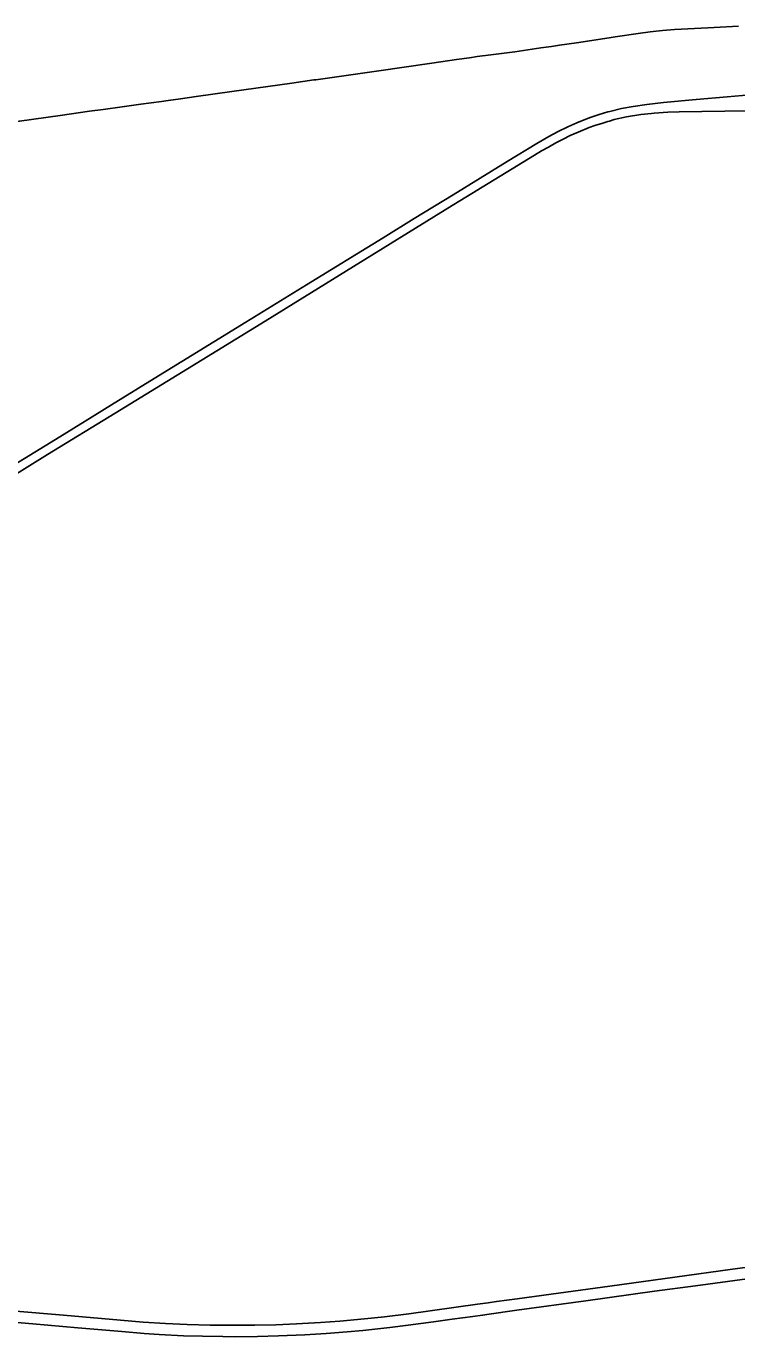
# Model space of a CAD drawing. Extents: x 0 to 34, y 0 to 22.
# Drawn here: x 6.658 to 6.7661, y 15.9215 to 16.1209 of the extents above; entities that cross this region are included whole.
import ezdxf

# ---------------------------------------------------------------- set-up
doc = ezdxf.new("R2010")
doc.units = 0
for name, color, linetype in [('GM_X_Interstate_Route', 7, 'Continuous'), ('GM_X_State_Route', 7, 'Continuous'), ('GM_X_US_Route', 7, 'Continuous')]:
    doc.layers.add(name, color=color, linetype=linetype)

msp = doc.modelspace()

# ---------------------------------------------------------------- linework, layer by layer
at = {"layer": 'GM_X_Interstate_Route'}
msp.add_line((6.727408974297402, 15.924848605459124), (6.727491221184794, 15.92486008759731), dxfattribs=at)
for points in [[(6.728277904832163, 15.92672451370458), (6.729527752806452, 15.926892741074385), (6.732698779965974, 15.92733519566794), (6.737875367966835, 15.928028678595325), (6.746798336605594, 15.92925268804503), (6.756665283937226, 15.930624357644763), (6.76547065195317, 15.931818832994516), (6.771605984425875, 15.932659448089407), (6.775540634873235, 15.933182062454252), (6.776803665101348, 15.933349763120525), (6.781517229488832, 15.934001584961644), (6.790387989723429, 15.93519236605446), (6.793525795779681, 15.935587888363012), (6.799289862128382, 15.936228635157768), (6.804614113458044, 15.936789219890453), (6.809687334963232, 15.937261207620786), (6.810065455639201, 15.937291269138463)], [(6.727491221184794, 15.92486008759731), (6.728066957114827, 15.924940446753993), (6.732622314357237, 15.92557591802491), (6.743155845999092, 15.927020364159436), (6.753587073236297, 15.928464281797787), (6.759805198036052, 15.929296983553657), (6.767688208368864, 15.930384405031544), (6.774229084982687, 15.931262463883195), (6.780673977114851, 15.932127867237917), (6.7879900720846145, 15.93310454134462), (6.79269572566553, 15.933718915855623), (6.79688509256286, 15.934217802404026), (6.801341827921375, 15.93469875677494), (6.80795336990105, 15.935362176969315), (6.810303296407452, 15.935561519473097)], [(6.655798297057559, 15.925521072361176), (6.663659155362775, 15.92482811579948), (6.672346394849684, 15.92407610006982), (6.675797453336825, 15.923795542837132), (6.679189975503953, 15.923574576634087), (6.682478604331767, 15.92342691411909), (6.685989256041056, 15.923338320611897), (6.689587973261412, 15.923294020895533), (6.692773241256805, 15.923308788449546), (6.695988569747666, 15.923382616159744), (6.69914483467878, 15.923515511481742), (6.702773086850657, 15.923721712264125), (6.70569361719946, 15.923928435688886), (6.709469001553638, 15.92428229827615), (6.712492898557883, 15.924591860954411), (6.71619445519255, 15.92506384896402), (6.7266810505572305, 15.926509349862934), (6.728277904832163, 15.92672451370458)], [(6.645925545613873, 15.924641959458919), (6.659007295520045, 15.923503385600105), (6.665854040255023, 15.922909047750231), (6.672547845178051, 15.922331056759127), (6.675945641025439, 15.922059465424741), (6.67822226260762, 15.921906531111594), (6.6819433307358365, 15.921719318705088), (6.684831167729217, 15.921634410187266), (6.687906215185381, 15.921583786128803), (6.689809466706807, 15.921549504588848), (6.6931729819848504, 15.921600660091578), (6.696400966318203, 15.9216855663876), (6.700410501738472, 15.921838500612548), (6.7036384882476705, 15.922042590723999), (6.70683271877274, 15.922280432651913), (6.7091942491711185, 15.922518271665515), (6.713322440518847, 15.92295967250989), (6.716125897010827, 15.923299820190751), (6.719965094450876, 15.92382612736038), (6.722785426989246, 15.924216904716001), (6.725928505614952, 15.924641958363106), (6.727408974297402, 15.924848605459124)]]:
    msp.add_lwpolyline(points, dxfattribs=at)
at = {"layer": 'GM_X_State_Route'}
for points in [[(6.722950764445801, 16.095283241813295), (6.731175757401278, 16.100351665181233), (6.735683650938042, 16.103086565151), (6.737510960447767, 16.104134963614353), (6.738915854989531, 16.104875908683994), (6.7404209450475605, 16.1056163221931), (6.7417931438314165, 16.10621540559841), (6.74315531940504, 16.106770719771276), (6.743927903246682, 16.107086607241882), (6.745191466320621, 16.107500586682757), (6.746476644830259, 16.10787079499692), (6.7467893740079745, 16.10794621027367), (6.7485460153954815, 16.108371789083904), (6.750343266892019, 16.108698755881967), (6.7524237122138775, 16.109014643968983), (6.754961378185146, 16.10929783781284), (6.759939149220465, 16.109755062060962), (6.764633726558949, 16.110157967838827), (6.768151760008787, 16.110462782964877)], [(6.722819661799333, 16.09362145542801), (6.723973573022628, 16.094332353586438), (6.735306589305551, 16.101298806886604), (6.736394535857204, 16.10194166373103), (6.737440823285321, 16.10252756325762), (6.738598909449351, 16.103183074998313), (6.7397153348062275, 16.10372731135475), (6.740775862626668, 16.104271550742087), (6.741975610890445, 16.104802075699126), (6.743636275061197, 16.105485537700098), (6.74450114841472, 16.105792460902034), (6.745701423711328, 16.106183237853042), (6.746475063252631, 16.106410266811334)], [(6.746475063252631, 16.106410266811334), (6.746732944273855, 16.106485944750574), (6.747459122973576, 16.10669952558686), (6.7493428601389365, 16.107118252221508), (6.751519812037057, 16.107466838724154), (6.753110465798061, 16.107654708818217)], [(6.753110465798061, 16.107654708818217), (6.753529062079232, 16.1077041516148), (6.755594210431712, 16.107843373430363), (6.757338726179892, 16.107894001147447), (6.767733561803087, 16.108021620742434), (6.7717018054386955, 16.108065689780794)], [(6.611020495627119, 16.02594191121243), (6.6116928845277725, 16.0263606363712), (6.616541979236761, 16.029419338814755), (6.620864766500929, 16.032108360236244), (6.625301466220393, 16.034937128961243), (6.631322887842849, 16.038736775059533), (6.635783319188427, 16.041550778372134), (6.640471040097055, 16.04449873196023), (6.645177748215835, 16.04741504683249), (6.6524310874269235, 16.051878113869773), (6.654606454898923, 16.053216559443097), (6.662460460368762, 16.05805774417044), (6.6669541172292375, 16.060815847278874), (6.6709942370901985, 16.063304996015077), (6.676833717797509, 16.06689897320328), (6.691436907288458, 16.075873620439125), (6.7006351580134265, 16.08155594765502), (6.708272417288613, 16.08625263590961), (6.71231675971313, 16.088738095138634), (6.717034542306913, 16.091637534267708), (6.722950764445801, 16.095283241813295)], [(6.613280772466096, 16.02572991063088), (6.617332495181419, 16.028281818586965), (6.629034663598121, 16.035704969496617), (6.638810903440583, 16.041873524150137), (6.64933230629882, 16.048416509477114), (6.652300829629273, 16.0502422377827), (6.661249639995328, 16.05574578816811), (6.6715453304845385, 16.062063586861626), (6.6825497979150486, 16.068811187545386), (6.694367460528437, 16.076058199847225), (6.706716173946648, 16.0837096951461), (6.713372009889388, 16.087800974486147), (6.722819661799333, 16.09362145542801)]]:
    msp.add_lwpolyline(points, dxfattribs=at)
at = {"layer": 'GM_X_US_Route'}
for points in [[(6.6838794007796, 16.110222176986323), (6.689296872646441, 16.110970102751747), (6.6984323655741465, 16.112262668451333), (6.701757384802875, 16.112732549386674), (6.702072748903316, 16.112776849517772), (6.708088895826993, 16.11363961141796), (6.712006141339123, 16.114179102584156), (6.715138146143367, 16.11461839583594), (6.719724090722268, 16.11529500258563), (6.723484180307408, 16.115849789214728), (6.72545388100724, 16.11611979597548), (6.726618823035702, 16.116279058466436), (6.728707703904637, 16.116558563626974), (6.732359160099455, 16.117036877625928), (6.736270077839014, 16.117599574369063), (6.737913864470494, 16.11783794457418), (6.739137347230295, 16.118015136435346), (6.741738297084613, 16.118406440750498), (6.74668759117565, 16.119156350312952), (6.74758990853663, 16.11928924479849), (6.751117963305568, 16.119808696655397), (6.752947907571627, 16.120053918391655), (6.7547836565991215, 16.12025062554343), (6.756624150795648, 16.12039248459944), (6.761720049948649, 16.12067356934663), (6.7626735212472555, 16.120725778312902), (6.766355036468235, 16.12091035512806)], [(6.652795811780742, 16.105885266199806), (6.6569215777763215, 16.106461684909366), (6.656996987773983, 16.10647223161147), (6.6631861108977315, 16.10734818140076), (6.667623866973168, 16.10797257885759), (6.669712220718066, 16.108259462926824), (6.672584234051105, 16.108657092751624), (6.675458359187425, 16.109047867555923), (6.678591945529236, 16.109475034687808), (6.679613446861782, 16.10962216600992)], [(6.679613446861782, 16.10962216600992), (6.681462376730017, 16.1098884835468), (6.6838794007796, 16.110222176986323)]]:
    msp.add_lwpolyline(points, dxfattribs=at)

doc.saveas('drawing.dxf')
